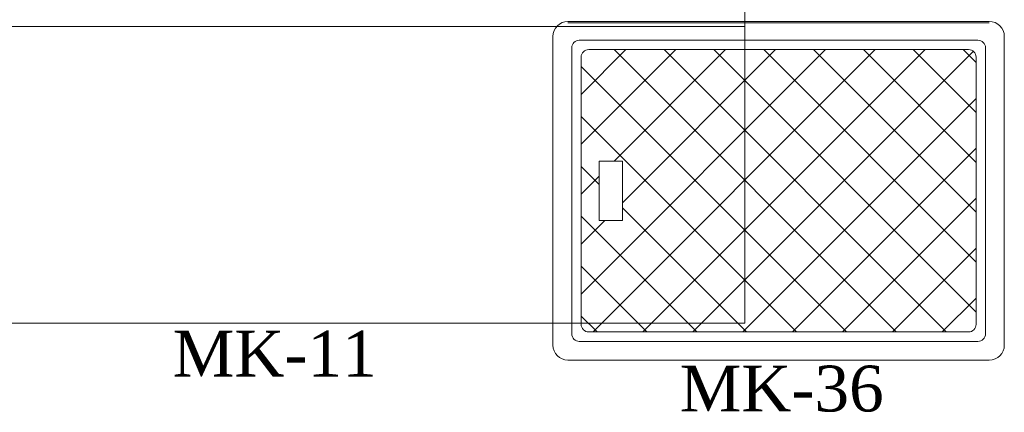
# Model space of a CAD drawing. Extents: x 3940905 to 4145695, y 925352 to 1109797.
# Tile 1027 of 1056: x 4067054 to 4068384, y 1098699 to 1099229. Entities that reach past the tile are written whole.
import ezdxf

# ---------------------------------------------------------------- set-up
doc = ezdxf.new("R2010")
doc.units = 0
doc.header["$LTSCALE"] = 750
doc.header["$MEASUREMENT"] = 0
doc.linetypes.add('DASHED', pattern=[0.75, 0.5, -0.25])
doc.layers.add('CKD Equipments', color=252, linetype='CONTINUOUS', lineweight=0)
doc.layers.add('PDF_A - TEXT', color=7, linetype='CONTINUOUS')
doc.styles.add('CKD_Dimension Text', font='BOOKOS.TTF')

msp = doc.modelspace()

# ---------------------------------------------------------------- linework, layer by layer
at = {"layer": 'CKD Equipments', "linetype": 'DASHED', "ltscale": 25}
for p, q in [((4068033.5, 1098819.6), (4068033.5, 1099261.7)), ((4065946.2, 1098819.6), (4068033.5, 1098819.6))]:
    msp.add_line(p, q, dxfattribs=at)
at = {"layer": 'CKD Equipments', "color": 252, "true_color": 0x989898}
msp.add_line((4068033.5, 1099220), (4065150.3, 1099220), dxfattribs=at)
at = {"layer": 'CKD Equipments', "color": 6}
for p, q in [((4067794.6, 1099226.7), (4067883, 1099226.7)), ((4067883, 1099225), (4067794.6, 1099225)), ((4067883, 1099226.7), (4068363.6, 1099226.7)), ((4068363.6, 1099225), (4067883, 1099225)), ((4067774.3, 1098789.8), (4067774.3, 1099206.4)), ((4068383.9, 1099206.4), (4068383.9, 1098789.8)), ((4067799.7, 1098805.1), (4067799.7, 1099191.2)), ((4067809.9, 1099201.3), (4067883, 1099201.3)), ((4067883, 1099201.3), (4068348.3, 1099201.3)), ((4068358.5, 1099191.2), (4068358.5, 1098805.1)), ((4067812.4, 1098817.8), (4067812.4, 1099178.5)), ((4067822.6, 1099188.6), (4068335.6, 1099188.6)), ((4068345.8, 1099178.5), (4068345.8, 1098817.8)), ((4067836.9, 1099038.2), (4067868.2, 1099038.2)), ((4067836.9, 1099038.2), (4067836.9, 1098958.1)), ((4067868.2, 1099038.2), (4067868.2, 1098958.1)), ((4067836.9, 1098958.1), (4067868.2, 1098958.1)), ((4068335.6, 1098807.6), (4067822.6, 1098807.6)), ((4067883, 1098794.9), (4067809.9, 1098794.9)), ((4068282.3, 1098794.9), (4067875.9, 1098794.9)), ((4068348.3, 1098794.9), (4067883, 1098794.9)), ((4067883, 1098769.5), (4067794.6, 1098769.5)), ((4068363.6, 1098769.5), (4067883, 1098769.5))]:
    msp.add_line(p, q, dxfattribs=at)
at = {"layer": 'CKD Equipments', "linetype": 'Continuous'}
for p, q in [((4067812.4, 1099128.2), (4067872.8, 1099188.6)), ((4067812.4, 1099060.9), (4067940.1, 1099188.6)), ((4067812.4, 1098858.8), (4068142.2, 1099188.6)), ((4067828.6, 1098807.6), (4068209.6, 1099188.6)), ((4067856.9, 1099188.6), (4068237.9, 1098807.6)), ((4067857.1, 1099038.2), (4068007.5, 1099188.6)), ((4067868.2, 1098981.9), (4068074.9, 1099188.6)), ((4067895.9, 1098807.6), (4068276.9, 1099188.6)), ((4067924.3, 1099188.6), (4068305.3, 1098807.6)), ((4067963.3, 1098807.6), (4068341.7, 1099186.1)), ((4067991.6, 1099188.6), (4068345.8, 1098834.4)), ((4068059, 1099188.6), (4068345.8, 1098901.8)), ((4068126.3, 1099188.6), (4068345.8, 1098969.1)), ((4068193.7, 1099188.6), (4068345.8, 1099036.5)), ((4068261, 1099188.6), (4068345.8, 1099103.8)), ((4068328.4, 1099188.6), (4068345.8, 1099171.2)), ((4067812.4, 1099165.8), (4068170.6, 1098807.6)), ((4068030.6, 1098807.6), (4068345.8, 1099122.8)), ((4067812.4, 1099098.4), (4068103.2, 1098807.6)), ((4068098, 1098807.6), (4068345.8, 1099055.5)), ((4067812.4, 1099031.1), (4067836.9, 1099006.6)), ((4067812.4, 1098993.5), (4067836.9, 1099018)), ((4068165.3, 1098807.6), (4068345.8, 1098988.1)), ((4067812.4, 1098963.7), (4067968.5, 1098807.6)), ((4067868.2, 1098975.3), (4068035.8, 1098807.6)), ((4067812.4, 1098926.2), (4067844.3, 1098958.1)), ((4068232.7, 1098807.6), (4068345.8, 1098920.8)), ((4067812.4, 1098896.4), (4067901.1, 1098807.6)), ((4068300, 1098807.6), (4068345.8, 1098853.4)), ((4067812.4, 1098829), (4067833.8, 1098807.6))]:
    msp.add_line(p, q, dxfattribs=at)
at = {"layer": 'CKD Equipments', "color": 6}
for centre, radius, start, end in [((4067794.6, 1099206.4), 20.3, 90, 180), ((4068363.6, 1099206.4), 20.3, 0, 90), ((4067809.9, 1099191.2), 10.2, 90, 180), ((4068348.3, 1099191.2), 10.2, 0, 90), ((4067822.6, 1099178.5), 10.2, 90, 180), ((4068335.6, 1099178.5), 10.2, 0, 90), ((4067822.6, 1098817.8), 10.2, 180, 270), ((4068335.6, 1098817.8), 10.2, 270, 0), ((4067809.9, 1098805.1), 10.2, 180, 270), ((4068348.3, 1098805.1), 10.2, 270, 0), ((4067794.6, 1098789.8), 20.3, 180, 270), ((4068363.6, 1098789.8), 20.3, 270, 0)]:
    msp.add_arc(centre, radius, start, end, dxfattribs=at)

# ---------------------------------------------------------------- texts
at = {"layer": 'PDF_A - TEXT', "attachment_point": 1, "style": 'CKD_Dimension Text'}
for s, insert, char_height, width in [('MK-11', (4067260.8, 1098809.4), 61.96, 1204.096), ('\\pxqc;MK-36', (4067729.1, 1098762.2), 61.963, 708.395)]:
    msp.add_mtext(s, dxfattribs=dict(at, insert=insert, char_height=char_height, width=width))

doc.saveas('drawing.dxf')
